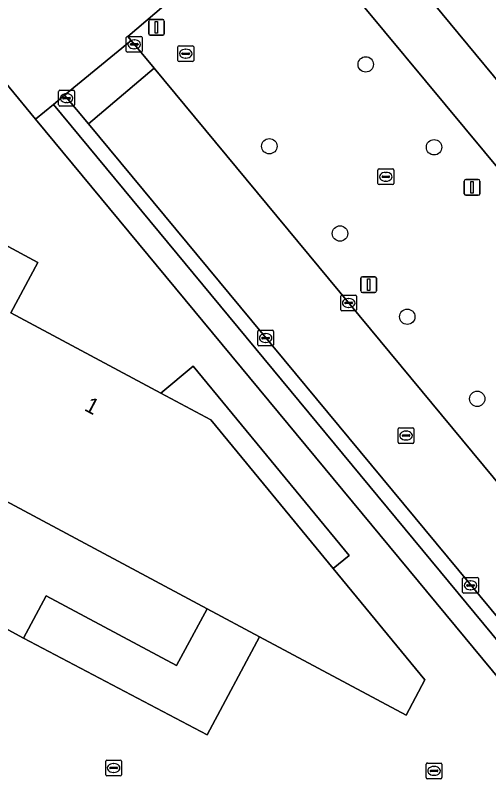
# Model space of a CAD drawing. Extents: x 159489 to 160304, y 383825 to 384531.
# Drawn here: x 159863.18 to 159893.23, y 384324.9 to 384373.85 of the extents above; entities that cross this region are included whole.
import ezdxf

# ---------------------------------------------------------------- set-up
doc = ezdxf.new("R2010")
doc.units = 0
for name, color, linetype in [('IMGEO_Berm_groen', 7, 'Continuous'), ('IMGEO_Berm_open', 7, 'Continuous'), ('IMGEO_Boom', 7, 'Continuous'), ('IMGEO_Fietspad_gesloten', 7, 'Continuous'), ('IMGEO_Grasland_overig', 7, 'Continuous'), ('IMGEO_Kolk', 7, 'Continuous'), ('IMGEO_Lichtmast', 7, 'Continuous'), ('IMGEO_Pand', 7, 'Continuous'), ('IMGEO_Pand_nummerreeks', 7, 'Continuous'), ('IMGEO_Rijbaan_lokaal_gesloten', 7, 'Continuous'), ('IMGEO_Rijbaan_lokaal_open', 7, 'Continuous'), ('IMGEO_Rioolput', 7, 'Continuous'), ('IMGEO_Voetpad_gesloten', 7, 'Continuous'), ('IMGEO_Voetpad_open', 7, 'Continuous')]:
    doc.layers.add(name, color=color, linetype=linetype)

msp = doc.modelspace()

# ---------------------------------------------------------------- linework, layer by layer
at = {"layer": 'IMGEO_Berm_groen'}
msp.add_lwpolyline([(159881.633, 384378.871), (159880.152, 384380.653), (159880.029, 384380.802), (159870.313, 384372.515), (159870.522, 384372.263), (159871.985, 384370.498), (159896.795, 384340.583), (159900.873, 384335.644), (159910.716, 384343.831), (159906.826, 384348.547)], close=True, dxfattribs=at)
at = {"layer": 'IMGEO_Berm_open'}
msp.add_lwpolyline([(159902.554, 384325.099), (159898.376, 384330.144), (159897.677, 384329.55), (159895.754, 384331.882), (159896.451, 384332.478), (159895.444, 384333.674), (159867.815, 384366.97), (159866.308, 384368.786), (159865.6, 384368.202), (159900.178, 384326.478), (159943.767, 384273.88), (159945.915, 384271.283), (159946.636, 384271.865), (159907.571, 384319.041)], close=True, dxfattribs=at)
at = {"layer": 'IMGEO_Boom'}
for centre in [(159885.431, 384370.744), (159879.307, 384365.549), (159889.769, 384365.484), (159883.797, 384360.01), (159888.069, 384354.723), (159892.511, 384349.516)]:
    msp.add_circle(centre, 0.489, dxfattribs=at)
at = {"layer": 'IMGEO_Fietspad_gesloten'}
msp.add_lwpolyline([(159865.6, 384368.202), (159864.456, 384367.258), (159899.407, 384325.102), (159900.178, 384326.478)], close=True, dxfattribs=at)
at = {"layer": 'IMGEO_Grasland_overig'}
msp.add_lwpolyline([(159875.353, 384336.188), (159873.408, 384332.595), (159865.139, 384337.005), (159863.688, 384334.323), (159875.364, 384328.193), (159878.689, 384334.405)], close=True, dxfattribs=at)
at = {"layer": 'IMGEO_Kolk'}
for p, q in [((159870.224, 384371.592), (159870.224, 384372.444)), ((159870.299, 384372.518), (159871.151, 384372.518)), ((159870.712, 384372.298), (159870.737, 384372.298)), ((159871.225, 384372.444), (159871.225, 384371.592)), ((159870.483, 384372.012), (159870.483, 384372.024)), ((159870.921, 384371.975), (159870.523, 384371.975)), ((159870.526, 384372.061), (159870.924, 384372.061)), ((159870.735, 384371.738), (159870.71, 384371.738)), ((159870.967, 384372.024), (159870.967, 384372.012)), ((159871.151, 384371.518), (159870.299, 384371.518)), ((159865.927, 384368.173), (159865.927, 384369.025)), ((159866.002, 384369.099), (159866.854, 384369.099)), ((159866.415, 384368.879), (159866.44, 384368.879)), ((159866.928, 384369.025), (159866.928, 384368.173)), ((159866.186, 384368.593), (159866.186, 384368.605)), ((159866.624, 384368.556), (159866.226, 384368.556)), ((159866.229, 384368.642), (159866.627, 384368.642)), ((159866.438, 384368.319), (159866.413, 384368.319)), ((159866.67, 384368.605), (159866.67, 384368.593)), ((159866.854, 384368.099), (159866.002, 384368.099)), ((159886.206, 384363.184), (159886.206, 384364.036)), ((159886.281, 384364.11), (159887.133, 384364.11)), ((159886.694, 384363.89), (159886.719, 384363.89)), ((159887.207, 384364.036), (159887.207, 384363.184)), ((159886.465, 384363.604), (159886.465, 384363.616)), ((159886.903, 384363.567), (159886.505, 384363.567)), ((159886.508, 384363.653), (159886.906, 384363.653)), ((159886.949, 384363.616), (159886.949, 384363.604)), ((159887.133, 384363.11), (159886.281, 384363.11)), ((159886.717, 384363.33), (159886.692, 384363.33)), ((159883.922, 384356.099), (159884.774, 384356.099)), ((159883.847, 384355.173), (159883.847, 384356.025)), ((159884.106, 384355.593), (159884.106, 384355.605)), ((159884.544, 384355.556), (159884.146, 384355.556)), ((159884.149, 384355.642), (159884.547, 384355.642)), ((159884.335, 384355.879), (159884.36, 384355.879)), ((159884.59, 384355.605), (159884.59, 384355.593)), ((159884.848, 384356.025), (159884.848, 384355.173)), ((159884.774, 384355.099), (159883.922, 384355.099)), ((159884.358, 384355.319), (159884.333, 384355.319)), ((159878.573, 384352.945), (159878.573, 384353.797)), ((159878.648, 384353.871), (159879.5, 384353.871)), ((159879.061, 384353.651), (159879.086, 384353.651)), ((159879.574, 384353.797), (159879.574, 384352.945)), ((159878.832, 384353.365), (159878.832, 384353.377)), ((159879.27, 384353.328), (159878.872, 384353.328)), ((159878.875, 384353.414), (159879.273, 384353.414)), ((159879.316, 384353.377), (159879.316, 384353.365)), ((159879.5, 384352.871), (159878.648, 384352.871)), ((159879.084, 384353.091), (159879.059, 384353.091)), ((159891.586, 384337.246), (159891.586, 384338.098)), ((159891.661, 384338.172), (159892.513, 384338.172)), ((159892.074, 384337.952), (159892.099, 384337.952)), ((159892.587, 384338.098), (159892.587, 384337.246)), ((159891.845, 384337.666), (159891.845, 384337.678)), ((159892.283, 384337.629), (159891.885, 384337.629)), ((159891.888, 384337.715), (159892.286, 384337.715)), ((159892.329, 384337.678), (159892.329, 384337.666)), ((159892.513, 384337.172), (159891.661, 384337.172)), ((159892.097, 384337.392), (159892.072, 384337.392)), ((159868.915, 384325.654), (159868.915, 384326.506)), ((159868.99, 384326.58), (159869.842, 384326.58)), ((159869.403, 384326.36), (159869.428, 384326.36)), ((159869.916, 384326.506), (159869.916, 384325.654)), ((159889.27, 384325.47), (159889.27, 384326.322)), ((159889.345, 384326.396), (159890.197, 384326.396)), ((159890.271, 384326.322), (159890.271, 384325.47)), ((159869.174, 384326.074), (159869.174, 384326.086)), ((159869.612, 384326.037), (159869.214, 384326.037)), ((159869.217, 384326.123), (159869.615, 384326.123)), ((159869.426, 384325.8), (159869.401, 384325.8)), ((159869.658, 384326.086), (159869.658, 384326.074)), ((159889.529, 384325.89), (159889.529, 384325.902)), ((159889.967, 384325.853), (159889.569, 384325.853)), ((159889.572, 384325.939), (159889.97, 384325.939)), ((159889.758, 384326.176), (159889.783, 384326.176)), ((159890.013, 384325.902), (159890.013, 384325.89)), ((159869.842, 384325.58), (159868.99, 384325.58)), ((159890.197, 384325.396), (159889.345, 384325.396)), ((159889.781, 384325.616), (159889.756, 384325.616))]:
    msp.add_line(p, q, dxfattribs=at)
for points in [[(159870.224, 384371.592), (159870.224, 384372.444)], [(159870.299, 384372.518), (159871.151, 384372.518)], [(159871.225, 384372.444), (159871.225, 384371.592)], [(159871.151, 384371.518), (159870.299, 384371.518)], [(159865.927, 384368.173), (159865.927, 384369.025)], [(159866.002, 384369.099), (159866.854, 384369.099)], [(159866.928, 384369.025), (159866.928, 384368.173)], [(159866.854, 384368.099), (159866.002, 384368.099)], [(159886.206, 384363.184), (159886.206, 384364.036)], [(159886.281, 384364.11), (159887.133, 384364.11)], [(159887.207, 384364.036), (159887.207, 384363.184)], [(159887.133, 384363.11), (159886.281, 384363.11)], [(159883.922, 384356.099), (159884.774, 384356.099)], [(159883.847, 384355.173), (159883.847, 384356.025)], [(159884.848, 384356.025), (159884.848, 384355.173)], [(159884.774, 384355.099), (159883.922, 384355.099)], [(159878.573, 384352.945), (159878.573, 384353.797)], [(159878.648, 384353.871), (159879.5, 384353.871)], [(159879.574, 384353.797), (159879.574, 384352.945)], [(159879.5, 384352.871), (159878.648, 384352.871)], [(159891.586, 384337.246), (159891.586, 384338.098)], [(159891.661, 384338.172), (159892.513, 384338.172)], [(159892.587, 384338.098), (159892.587, 384337.246)], [(159892.513, 384337.172), (159891.661, 384337.172)], [(159868.915, 384325.654), (159868.915, 384326.506)], [(159868.99, 384326.58), (159869.842, 384326.58)], [(159869.916, 384326.506), (159869.916, 384325.654)], [(159889.27, 384325.47), (159889.27, 384326.322)], [(159889.345, 384326.396), (159890.197, 384326.396)], [(159890.271, 384326.322), (159890.271, 384325.47)], [(159869.842, 384325.58), (159868.99, 384325.58)], [(159890.197, 384325.396), (159889.345, 384325.396)]]:
    msp.add_lwpolyline(points, dxfattribs=at)
for centre, radius, start, end in [((159870.301, 384372.442), 0.0765, 91.552, 178.448), ((159870.301, 384372.442), 0.0765, 91.552, 178.448), ((159871.149, 384372.442), 0.0765, 1.552, 88.448), ((159871.149, 384372.442), 0.0765, 1.552, 88.448), ((159870.523, 384372.021), 0.0403, 85.8775, 175.7526), ((159870.52, 384372.011), 0.0366, 178.938, 274.7102), ((159870.924, 384372.018), 0.043, 264.8664, 352.4533), ((159870.928, 384372.023), 0.0386, 1.7309, 96.639), ((159870.301, 384371.594), 0.0765, 181.552, 268.448), ((159870.301, 384371.594), 0.0765, 181.552, 268.448), ((159871.149, 384371.594), 0.0765, 271.552, 358.448), ((159871.149, 384371.594), 0.0765, 271.552, 358.448), ((159866.004, 384369.023), 0.0765, 91.552, 178.448), ((159866.004, 384369.023), 0.0765, 91.552, 178.448), ((159866.852, 384369.023), 0.0765, 1.552, 88.448), ((159866.852, 384369.023), 0.0765, 1.552, 88.448), ((159866.226, 384368.602), 0.0403, 85.8775, 175.7526), ((159866.223, 384368.592), 0.0366, 178.938, 274.7102), ((159866.627, 384368.599), 0.043, 264.8664, 352.4533), ((159866.631, 384368.604), 0.0386, 1.7309, 96.639), ((159866.004, 384368.175), 0.0765, 181.552, 268.448), ((159866.004, 384368.175), 0.0765, 181.552, 268.448), ((159866.852, 384368.175), 0.0765, 271.552, 358.448), ((159866.852, 384368.175), 0.0765, 271.552, 358.448), ((159886.283, 384364.034), 0.0765, 91.552, 178.448), ((159886.283, 384364.034), 0.0765, 91.552, 178.448), ((159887.131, 384364.034), 0.0765, 1.552, 88.448), ((159887.131, 384364.034), 0.0765, 1.552, 88.448), ((159886.505, 384363.613), 0.0403, 85.8775, 175.7526), ((159886.502, 384363.603), 0.0366, 178.938, 274.7102), ((159886.906, 384363.61), 0.043, 264.8664, 352.4533), ((159886.91, 384363.615), 0.0386, 1.7309, 96.639), ((159886.283, 384363.186), 0.0765, 181.552, 268.448), ((159886.283, 384363.186), 0.0765, 181.552, 268.448), ((159887.131, 384363.186), 0.0765, 271.552, 358.448), ((159887.131, 384363.186), 0.0765, 271.552, 358.448), ((159883.924, 384356.023), 0.0765, 91.552, 178.448), ((159883.924, 384356.023), 0.0765, 91.552, 178.448), ((159884.772, 384356.023), 0.0765, 1.552, 88.448), ((159884.772, 384356.023), 0.0765, 1.552, 88.448), ((159884.146, 384355.602), 0.0403, 85.8775, 175.7526), ((159884.143, 384355.592), 0.0366, 178.938, 274.7102), ((159884.547, 384355.599), 0.043, 264.8664, 352.4533), ((159884.551, 384355.604), 0.0386, 1.7309, 96.639), ((159883.924, 384355.175), 0.0765, 181.552, 268.448), ((159883.924, 384355.175), 0.0765, 181.552, 268.448), ((159884.772, 384355.175), 0.0765, 271.552, 358.448), ((159884.772, 384355.175), 0.0765, 271.552, 358.448), ((159878.65, 384353.795), 0.0765, 91.552, 178.448), ((159878.65, 384353.795), 0.0765, 91.552, 178.448), ((159879.498, 384353.795), 0.0765, 1.552, 88.448), ((159879.498, 384353.795), 0.0765, 1.552, 88.448), ((159878.872, 384353.374), 0.0403, 85.8775, 175.7526), ((159878.869, 384353.364), 0.0366, 178.938, 274.7102), ((159879.273, 384353.371), 0.043, 264.8664, 352.4533), ((159879.277, 384353.376), 0.0386, 1.7309, 96.639), ((159878.65, 384352.947), 0.0765, 181.552, 268.448), ((159878.65, 384352.947), 0.0765, 181.552, 268.448), ((159879.498, 384352.947), 0.0765, 271.552, 358.448), ((159879.498, 384352.947), 0.0765, 271.552, 358.448), ((159891.663, 384338.096), 0.0765, 91.552, 178.448), ((159891.663, 384338.096), 0.0765, 91.552, 178.448), ((159892.511, 384338.096), 0.0765, 1.552, 88.448), ((159892.511, 384338.096), 0.0765, 1.552, 88.448), ((159891.885, 384337.675), 0.0403, 85.8775, 175.7526), ((159891.882, 384337.665), 0.0366, 178.938, 274.7102), ((159892.286, 384337.672), 0.043, 264.8664, 352.4533), ((159892.29, 384337.677), 0.0386, 1.7309, 96.639), ((159891.663, 384337.248), 0.0765, 181.552, 268.448), ((159891.663, 384337.248), 0.0765, 181.552, 268.448), ((159892.511, 384337.248), 0.0765, 271.552, 358.448), ((159892.511, 384337.248), 0.0765, 271.552, 358.448), ((159868.992, 384326.504), 0.0765, 91.552, 178.448), ((159868.992, 384326.504), 0.0765, 91.552, 178.448), ((159869.84, 384326.504), 0.0765, 1.552, 88.448), ((159869.84, 384326.504), 0.0765, 1.552, 88.448), ((159889.347, 384326.32), 0.0765, 91.552, 178.448), ((159889.347, 384326.32), 0.0765, 91.552, 178.448), ((159890.195, 384326.32), 0.0765, 1.552, 88.448), ((159890.195, 384326.32), 0.0765, 1.552, 88.448), ((159869.214, 384326.083), 0.0403, 85.8775, 175.7526), ((159869.211, 384326.073), 0.0366, 178.938, 274.7102), ((159869.615, 384326.08), 0.043, 264.8664, 352.4533), ((159869.619, 384326.085), 0.0386, 1.7309, 96.639), ((159889.569, 384325.899), 0.0403, 85.8775, 175.7526), ((159889.566, 384325.889), 0.0366, 178.938, 274.7102), ((159889.97, 384325.896), 0.043, 264.8664, 352.4533), ((159889.974, 384325.901), 0.0386, 1.7309, 96.639), ((159868.992, 384325.656), 0.0765, 181.552, 268.448), ((159868.992, 384325.656), 0.0765, 181.552, 268.448), ((159869.84, 384325.656), 0.0765, 271.552, 358.448), ((159869.84, 384325.656), 0.0765, 271.552, 358.448), ((159889.347, 384325.472), 0.0765, 181.552, 268.448), ((159889.347, 384325.472), 0.0765, 181.552, 268.448), ((159890.195, 384325.472), 0.0765, 271.552, 358.448), ((159890.195, 384325.472), 0.0765, 271.552, 358.448)]:
    msp.add_arc(centre, radius, start, end, dxfattribs=at)
for centre, major_axis, ratio, start_param, end_param in [((159870.711, 384372.018), (-0.387, 0.002), 0.722429, 4.712389, 7.853982), ((159870.736, 384372.018), (-0.39, 0.002), 0.717154, 1.570796, 4.712389), ((159866.414, 384368.599), (-0.387, 0.002), 0.722429, 4.712389, 7.853982), ((159866.439, 384368.599), (-0.39, 0.002), 0.717154, 1.570796, 4.712389), ((159886.693, 384363.61), (-0.387, 0.002), 0.722429, 4.712389, 7.853982), ((159886.718, 384363.61), (-0.39, 0.002), 0.717154, 1.570796, 4.712389), ((159884.334, 384355.599), (-0.387, 0.002), 0.722429, 4.712389, 7.853982), ((159884.359, 384355.599), (-0.39, 0.002), 0.717154, 1.570796, 4.712389), ((159879.06, 384353.371), (-0.387, 0.002), 0.722429, 4.712389, 7.853982), ((159879.085, 384353.371), (-0.39, 0.002), 0.717154, 1.570796, 4.712389), ((159892.073, 384337.672), (-0.387, 0.002), 0.722429, 4.712389, 7.853982), ((159892.098, 384337.672), (-0.39, 0.002), 0.717154, 1.570796, 4.712389), ((159869.402, 384326.08), (-0.387, 0.002), 0.722429, 4.712389, 7.853982), ((159869.427, 384326.08), (-0.39, 0.002), 0.717154, 1.570796, 4.712389), ((159889.757, 384325.896), (-0.387, 0.002), 0.722429, 4.712389, 7.853982), ((159889.782, 384325.896), (-0.39, 0.002), 0.717154, 1.570796, 4.712389)]:
    msp.add_ellipse(centre, major_axis=major_axis, ratio=ratio, start_param=start_param, end_param=end_param, dxfattribs=at)
at = {"layer": 'IMGEO_Lichtmast'}
for p, q in [((159871.645, 384372.694), (159871.645, 384373.494)), ((159871.645, 384373.494), (159871.645, 384372.694)), ((159871.745, 384373.594), (159872.535, 384373.594)), ((159872.535, 384373.594), (159871.745, 384373.594)), ((159872.635, 384373.494), (159872.635, 384372.694)), ((159872.635, 384372.694), (159872.635, 384373.494)), ((159872.535, 384372.594), (159871.745, 384372.594)), ((159871.745, 384372.594), (159872.535, 384372.594)), ((159891.787, 384363.435), (159892.577, 384363.435)), ((159892.577, 384363.435), (159891.787, 384363.435)), ((159891.687, 384362.535), (159891.687, 384363.335)), ((159891.687, 384363.335), (159891.687, 384362.535)), ((159892.677, 384363.335), (159892.677, 384362.535)), ((159892.677, 384362.535), (159892.677, 384363.335)), ((159892.577, 384362.435), (159891.787, 384362.435)), ((159891.787, 384362.435), (159892.577, 384362.435)), ((159885.118, 384356.364), (159885.118, 384357.164)), ((159885.118, 384357.164), (159885.118, 384356.364)), ((159885.218, 384357.264), (159886.008, 384357.264)), ((159886.008, 384357.264), (159885.218, 384357.264)), ((159886.108, 384357.164), (159886.108, 384356.364)), ((159886.108, 384356.364), (159886.108, 384357.164)), ((159886.008, 384356.264), (159885.218, 384356.264)), ((159885.218, 384356.264), (159886.008, 384356.264))]:
    msp.add_line(p, q, dxfattribs=at)
for points in [[(159872.065, 384373.469), (159872.215, 384373.469), (159872.215, 384372.719), (159872.065, 384372.719), (159872.065, 384373.469)], [(159892.107, 384363.31), (159892.257, 384363.31), (159892.257, 384362.56), (159892.107, 384362.56), (159892.107, 384363.31)], [(159885.538, 384357.139), (159885.688, 384357.139), (159885.688, 384356.389), (159885.538, 384356.389), (159885.538, 384357.139)]]:
    msp.add_lwpolyline(points, dxfattribs=at)
for centre, start, end in [((159871.745, 384373.494), 90, 180), ((159871.745, 384373.494), 90, 180), ((159872.535, 384373.494), 0, 90), ((159872.535, 384373.494), 360, 90), ((159871.745, 384372.694), 180, 270), ((159871.745, 384372.694), 180, 270), ((159872.535, 384372.694), 270, 0), ((159872.535, 384372.694), 270, 0), ((159891.787, 384363.335), 90, 180), ((159891.787, 384363.335), 90, 180), ((159892.577, 384363.335), 0, 90), ((159892.577, 384363.335), 360, 90), ((159891.787, 384362.535), 180, 270), ((159891.787, 384362.535), 180, 270), ((159892.577, 384362.535), 270, 0), ((159892.577, 384362.535), 270, 0), ((159885.218, 384357.164), 90, 180), ((159885.218, 384357.164), 90, 180), ((159886.008, 384357.164), 0, 90), ((159886.008, 384357.164), 360, 90), ((159885.218, 384356.364), 180, 270), ((159885.218, 384356.364), 180, 270), ((159886.008, 384356.364), 270, 0), ((159886.008, 384356.364), 270, 0)]:
    msp.add_arc(centre, 0.1, start, end, dxfattribs=at)
at = {"layer": 'IMGEO_Pand'}
msp.add_lwpolyline([(159878.689, 384334.405), (159887.988, 384329.435), (159889.186, 384331.675), (159883.369, 384338.738), (159875.597, 384348.174), (159872.409, 384349.879), (159862.886, 384354.973), (159864.608, 384358.169), (159858.11, 384361.669), (159855.127, 384356.233), (159851.154, 384348.993), (159851.435, 384348.842), (159851.489, 384348.944), (159875.353, 384336.188)], close=True, dxfattribs=at)
at = {"layer": 'IMGEO_Rijbaan_lokaal_gesloten'}
msp.add_lwpolyline([(159923.606, 384333.776), (159921.11, 384336.779), (159915.672, 384343.348), (159914.984, 384344.176), (159913.052, 384346.504), (159895.168, 384368.052), (159886.419, 384378.641), (159884.396, 384381.053), (159884.326, 384381.141), (159881.633, 384378.871), (159906.826, 384348.547), (159910.716, 384343.831), (159912.141, 384342.122), (159915.27, 384338.331), (159916.545, 384336.786), (159918.3, 384334.666), (159933.445, 384316.469), (159960.793, 384283.511)], dxfattribs=at)
msp.add_lwpolyline([(159871.985, 384370.498), (159867.815, 384366.97), (159895.444, 384333.674), (159896.451, 384332.478), (159898.376, 384330.144), (159902.554, 384325.099), (159906.735, 384328.591), (159902.302, 384333.941), (159900.873, 384335.644), (159896.795, 384340.583)], close=True, dxfattribs=at)
at = {"layer": 'IMGEO_Rijbaan_lokaal_open'}
msp.add_lwpolyline([(159871.985, 384370.498), (159870.522, 384372.263), (159866.308, 384368.786), (159867.815, 384366.97)], close=True, dxfattribs=at)
at = {"layer": 'IMGEO_Rioolput'}
for p, q in [((159873.501, 384370.998), (159873.501, 384371.85)), ((159873.576, 384371.924), (159874.428, 384371.924)), ((159874.502, 384371.85), (159874.502, 384370.998)), ((159873.76, 384371.418), (159873.76, 384371.43)), ((159874.198, 384371.381), (159873.8, 384371.381)), ((159873.803, 384371.467), (159874.201, 384371.467)), ((159873.989, 384371.704), (159874.014, 384371.704)), ((159874.244, 384371.43), (159874.244, 384371.418)), ((159874.428, 384370.924), (159873.576, 384370.924)), ((159874.012, 384371.144), (159873.987, 384371.144)), ((159887.493, 384346.756), (159887.493, 384347.608)), ((159887.568, 384347.682), (159888.42, 384347.682)), ((159887.981, 384347.462), (159888.006, 384347.462)), ((159888.494, 384347.608), (159888.494, 384346.756)), ((159887.752, 384347.176), (159887.752, 384347.188)), ((159888.19, 384347.139), (159887.792, 384347.139)), ((159887.795, 384347.225), (159888.193, 384347.225)), ((159888.004, 384346.902), (159887.979, 384346.902)), ((159888.236, 384347.188), (159888.236, 384347.176)), ((159888.42, 384346.682), (159887.568, 384346.682))]:
    msp.add_line(p, q, dxfattribs=at)
for points in [[(159873.501, 384370.998), (159873.501, 384371.85)], [(159873.576, 384371.924), (159874.428, 384371.924)], [(159874.502, 384371.85), (159874.502, 384370.998)], [(159874.428, 384370.924), (159873.576, 384370.924)], [(159887.493, 384346.756), (159887.493, 384347.608)], [(159887.568, 384347.682), (159888.42, 384347.682)], [(159888.494, 384347.608), (159888.494, 384346.756)], [(159888.42, 384346.682), (159887.568, 384346.682)]]:
    msp.add_lwpolyline(points, dxfattribs=at)
for centre, radius, start, end in [((159873.578, 384371.848), 0.0765, 91.552, 178.448), ((159873.578, 384371.848), 0.0765, 91.552, 178.448), ((159874.426, 384371.848), 0.0765, 1.552, 88.448), ((159874.426, 384371.848), 0.0765, 1.552, 88.448), ((159873.8, 384371.427), 0.0403, 85.8775, 175.7526), ((159873.797, 384371.417), 0.0366, 178.938, 274.7102), ((159874.201, 384371.424), 0.043, 264.8664, 352.4533), ((159874.205, 384371.429), 0.0386, 1.7309, 96.639), ((159873.578, 384371), 0.0765, 181.552, 268.448), ((159873.578, 384371), 0.0765, 181.552, 268.448), ((159874.426, 384371), 0.0765, 271.552, 358.448), ((159874.426, 384371), 0.0765, 271.552, 358.448), ((159887.57, 384347.606), 0.0765, 91.552, 178.448), ((159887.57, 384347.606), 0.0765, 91.552, 178.448), ((159888.418, 384347.606), 0.0765, 1.552, 88.448), ((159888.418, 384347.606), 0.0765, 1.552, 88.448), ((159887.57, 384346.758), 0.0765, 181.552, 268.448), ((159887.57, 384346.758), 0.0765, 181.552, 268.448), ((159887.792, 384347.185), 0.0403, 85.8775, 175.7526), ((159887.789, 384347.175), 0.0366, 178.938, 274.7102), ((159888.193, 384347.182), 0.043, 264.8664, 352.4533), ((159888.197, 384347.187), 0.0386, 1.7309, 96.639), ((159888.418, 384346.758), 0.0765, 271.552, 358.448), ((159888.418, 384346.758), 0.0765, 271.552, 358.448)]:
    msp.add_arc(centre, radius, start, end, dxfattribs=at)
for centre, major_axis, ratio, start_param, end_param in [((159873.988, 384371.424), (-0.387, 0.002), 0.722429, 4.712389, 7.853982), ((159874.013, 384371.424), (-0.39, 0.002), 0.717154, 1.570796, 4.712389), ((159887.98, 384347.182), (-0.387, 0.002), 0.722429, 4.712389, 7.853982), ((159888.005, 384347.182), (-0.39, 0.002), 0.717154, 1.570796, 4.712389)]:
    msp.add_ellipse(centre, major_axis=major_axis, ratio=ratio, start_param=start_param, end_param=end_param, dxfattribs=at)
at = {"layer": 'IMGEO_Voetpad_gesloten'}
for points in [[(159860.275, 384336.158), (159863.688, 384334.323), (159865.139, 384337.005), (159873.408, 384332.595), (159875.353, 384336.188), (159851.489, 384348.944), (159851.435, 384348.842), (159851.154, 384348.993), (159855.127, 384356.233), (159853.675, 384357.016), (159846.751, 384344.044), (159846.51, 384343.407), (159847.233, 384343.055), (159848.728, 384345.79), (159856.594, 384341.571), (159855.19, 384338.893), (159858.649, 384337.033)], [(159884.372, 384339.564), (159874.475, 384351.581), (159872.409, 384349.879), (159875.597, 384348.174), (159883.369, 384338.738)]]:
    msp.add_lwpolyline(points, close=True, dxfattribs=at)
at = {"layer": 'IMGEO_Voetpad_open'}
msp.add_lwpolyline([(159820.909, 384465.856), (159824.719, 384456.615), (159827.819, 384449.194), (159828.111, 384448.845), (159828.81, 384449.429), (159834.003, 384443.206), (159833.313, 384442.63), (159870.406, 384397.974), (159870.955, 384397.301), (159872.413, 384395.512), (159875.504, 384391.717), (159879.696, 384386.642), (159882.87, 384382.969), (159884.326, 384381.141), (159884.396, 384381.053), (159886.419, 384378.641), (159895.168, 384368.052)], dxfattribs=at)
for points in [[(159882.87, 384382.969), (159879.696, 384386.642), (159875.504, 384391.717), (159872.413, 384395.512), (159869.688, 384393.257), (159869.8, 384393.122), (159860.097, 384384.811), (159859.982, 384384.95), (159855.834, 384381.438), (159856.085, 384381.135), (159855.396, 384380.566), (159854.236, 384379.608), (159855.558, 384378.013), (159861.086, 384371.322), (159864.456, 384367.258), (159865.6, 384368.202), (159866.308, 384368.786), (159870.522, 384372.263), (159870.313, 384372.515), (159880.029, 384380.802), (159880.152, 384380.653)], [(159864.456, 384367.258), (159861.086, 384371.322), (159859.153, 384369.778), (159857.652, 384367.078), (159844.3, 384342.22), (159841.931, 384337.791), (159835.182, 384325.402), (159832.003, 384319.565), (159832.587, 384319.403), (159833.11, 384319.258), (159835.164, 384318.796), (159888.716, 384306.025), (159896.215, 384319.406), (159898.288, 384323.105), (159899.407, 384325.102)], [(159847.233, 384343.055), (159846.51, 384343.407), (159846.751, 384344.044), (159853.675, 384357.016), (159855.127, 384356.233), (159858.11, 384361.669), (159864.608, 384358.169), (159862.886, 384354.973), (159872.409, 384349.879), (159874.475, 384351.581), (159884.372, 384339.564), (159883.369, 384338.738), (159889.186, 384331.675), (159887.988, 384329.435), (159878.689, 384334.405), (159875.364, 384328.193), (159863.688, 384334.323), (159860.275, 384336.158), (159859.449, 384334.463), (159857.779, 384335.354), (159858.649, 384337.033), (159855.19, 384338.893)]]:
    msp.add_lwpolyline(points, close=True, dxfattribs=at)

# ---------------------------------------------------------------- texts
at = {"layer": 'IMGEO_Pand_nummerreeks'}
msp.add_text('1', height=1, rotation=331.9897, dxfattribs=at).set_placement((159867.496, 384348.809))

doc.saveas('drawing.dxf')
